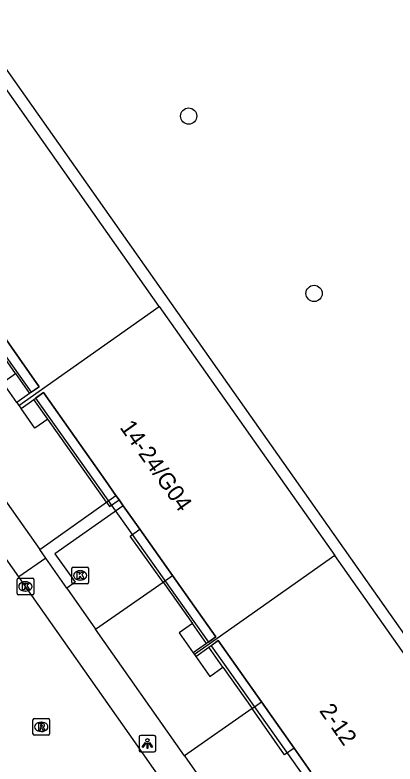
# Model space of a CAD drawing. Extents: x 159353 to 160616, y 385893 to 387321.
# Drawn here: x 160102.39 to 160125.32, y 387050.59 to 387095.74 of the extents above; entities that cross this region are included whole.
import ezdxf

# ---------------------------------------------------------------- set-up
doc = ezdxf.new("R2010")
doc.units = 0
for name, color, linetype in [('IMGEO_Boom', 7, 'Continuous'), ('IMGEO_Kolk', 7, 'Continuous'), ('IMGEO_Lichtpunt', 7, 'Continuous'), ('IMGEO_Pand', 7, 'Continuous'), ('IMGEO_Pand_nummerreeks', 7, 'Continuous'), ('IMGEO_Pand_overbouw', 7, 'Continuous'), ('IMGEO_Parkeervlak_open', 7, 'Continuous'), ('IMGEO_Rijbaan_lokaal_gesloten', 7, 'Continuous'), ('IMGEO_Rioolput', 7, 'Continuous'), ('IMGEO_Voetpad_open', 7, 'Continuous')]:
    doc.layers.add(name, color=color, linetype=linetype)

msp = doc.modelspace()

# ---------------------------------------------------------------- linework, layer by layer
at = {"layer": 'IMGEO_Boom'}
for centre in [(160112.865, 387089.644), (160120.432, 387078.956)]:
    msp.add_circle(centre, 0.489, dxfattribs=at)
at = {"layer": 'IMGEO_Kolk'}
for p, q in [((160105.822, 387061.531), (160105.822, 387062.383)), ((160105.897, 387062.457), (160106.749, 387062.457)), ((160106.31, 387062.237), (160106.335, 387062.237)), ((160106.823, 387062.383), (160106.823, 387061.531)), ((160102.516, 387060.87), (160102.516, 387061.722)), ((160102.591, 387061.796), (160103.443, 387061.796)), ((160103.517, 387061.722), (160103.517, 387060.87)), ((160103.004, 387061.576), (160103.029, 387061.576)), ((160106.749, 387061.457), (160105.897, 387061.457)), ((160106.333, 387061.677), (160106.308, 387061.677)), ((160103.027, 387061.016), (160103.002, 387061.016)), ((160103.443, 387060.796), (160102.591, 387060.796))]:
    msp.add_line(p, q, dxfattribs=at)
for points in [[(160105.822, 387061.531), (160105.822, 387062.383)], [(160105.897, 387062.457), (160106.749, 387062.457)], [(160106.823, 387062.383), (160106.823, 387061.531)], [(160102.516, 387060.87), (160102.516, 387061.722)], [(160102.591, 387061.796), (160103.443, 387061.796)], [(160103.517, 387061.722), (160103.517, 387060.87)], [(160106.143, 387062.157), (160106.266, 387062.157), (160106.266, 387062.006), (160106.396, 387062.157), (160106.56, 387062.157), (160106.414, 387062.006), (160106.567, 387061.757), (160106.415, 387061.757), (160106.33, 387061.921), (160106.266, 387061.854), (160106.266, 387061.757), (160106.143, 387061.757), (160106.143, 387062.157)], [(160102.837, 387061.496), (160102.96, 387061.496), (160102.96, 387061.345), (160103.09, 387061.496), (160103.254, 387061.496), (160103.108, 387061.345), (160103.261, 387061.096), (160103.109, 387061.096), (160103.024, 387061.26), (160102.96, 387061.193), (160102.96, 387061.096), (160102.837, 387061.096), (160102.837, 387061.496)], [(160106.749, 387061.457), (160105.897, 387061.457)], [(160103.443, 387060.796), (160102.591, 387060.796)]]:
    msp.add_lwpolyline(points, dxfattribs=at)
for centre, start, end in [((160105.899, 387062.381), 91.552, 178.448), ((160105.899, 387062.381), 91.552, 178.448), ((160106.747, 387062.381), 1.552, 88.448), ((160106.747, 387062.381), 1.552, 88.448), ((160102.593, 387061.72), 91.552, 178.448), ((160102.593, 387061.72), 91.552, 178.448), ((160103.441, 387061.72), 1.552, 88.448), ((160103.441, 387061.72), 1.552, 88.448), ((160105.899, 387061.533), 181.552, 268.448), ((160105.899, 387061.533), 181.552, 268.448), ((160106.747, 387061.533), 271.552, 358.448), ((160106.747, 387061.533), 271.552, 358.448), ((160102.593, 387060.872), 181.552, 268.448), ((160102.593, 387060.872), 181.552, 268.448), ((160103.441, 387060.872), 271.552, 358.448), ((160103.441, 387060.872), 271.552, 358.448)]:
    msp.add_arc(centre, 0.0765, start, end, dxfattribs=at)
for centre, major_axis, ratio, start_param, end_param in [((160106.309, 387061.957), (-0.387, 0.002), 0.722429, 4.712389, 7.853982), ((160106.334, 387061.957), (-0.39, 0.002), 0.717154, 1.570796, 4.712389), ((160103.003, 387061.296), (-0.387, 0.002), 0.722429, 4.712389, 7.853982), ((160103.028, 387061.296), (-0.39, 0.002), 0.717154, 1.570796, 4.712389)]:
    msp.add_ellipse(centre, major_axis=major_axis, ratio=ratio, start_param=start_param, end_param=end_param, dxfattribs=at)
at = {"layer": 'IMGEO_Lichtpunt'}
for p, q in [((160110.784, 387052.318), (160109.976, 387052.318)), ((160110.784, 387052.318), (160109.976, 387052.318)), ((160109.882, 387052.223), (160109.882, 387051.416)), ((160109.882, 387052.223), (160109.882, 387051.416)), ((160110.878, 387051.416), (160110.878, 387052.223)), ((160110.878, 387051.416), (160110.878, 387052.223)), ((160109.976, 387051.322), (160110.784, 387051.322)), ((160109.976, 387051.322), (160110.784, 387051.322))]:
    msp.add_line(p, q, dxfattribs=at)
for points in [[(160110.256, 387051.887), (160110.295, 387051.859), (160110.107, 387051.597), (160110.069, 387051.624), (160110.256, 387051.887)], [(160110.358, 387051.839), (160110.405, 387051.839), (160110.405, 387051.517), (160110.358, 387051.517), (160110.358, 387051.839)], [(160110.468, 387051.859), (160110.506, 387051.886), (160110.693, 387051.624), (160110.654, 387051.596), (160110.468, 387051.859)]]:
    msp.add_lwpolyline(points, dxfattribs=at)
msp.add_circle((160110.381, 387052.021), 0.0994, dxfattribs=at)
for centre, start, end in [((160109.976, 387052.223), 90, 180), ((160109.976, 387052.223), 90, 180), ((160110.784, 387052.223), 0, 90), ((160110.784, 387052.223), 0, 90), ((160109.976, 387051.416), 180, 270), ((160109.976, 387051.416), 180, 270), ((160110.784, 387051.416), 270, 0), ((160110.784, 387051.416), 270, 360)]:
    msp.add_arc(centre, 0.0946, start, end, dxfattribs=at)
at = {"layer": 'IMGEO_Pand'}
for points in [[(160111.091, 387078.177), (160100.494, 387093.204)], [(160099.455, 387079.567), (160103.838, 387073.331), (160103.265, 387072.929)], [(160102.622, 387072.205), (160111.091, 387078.177)], [(160111.091, 387078.177), (160121.685, 387063.154)], [(160103.265, 387072.929), (160102.491, 387072.386)], [(160102.754, 387072.023), (160103.523, 387072.571)], [(160103.523, 387072.571), (160104.101, 387072.984), (160107.843, 387067.676), (160108.474, 387066.785)], [(160102.491, 387072.386), (160102.622, 387072.205)], [(160102.622, 387072.205), (160102.754, 387072.023)], [(160108.474, 387066.785), (160108.668, 387066.511)], [(160108.668, 387066.511), (160108.923, 387066.152)], [(160108.923, 387066.152), (160109.919, 387064.746)], [(160109.919, 387064.746), (160111.899, 387061.953)], [(160121.685, 387063.154), (160113.219, 387057.183)], [(160123.883, 387042.001), (160132.951, 387048.375), (160132.779, 387048.621), (160132.214, 387048.224), (160121.685, 387063.154)], [(160111.899, 387061.953), (160114.512, 387058.265), (160113.941, 387057.86)], [(160113.941, 387057.86), (160113.141, 387057.294)], [(160114.081, 387057.626), (160114.654, 387058.029), (160117.259, 387054.332)], [(160113.141, 387057.294), (160113.219, 387057.183)], [(160113.297, 387057.073), (160114.081, 387057.626)], [(160113.219, 387057.183), (160113.297, 387057.073)], [(160117.259, 387054.332), (160119.222, 387051.545)], [(160119.222, 387051.545), (160120.217, 387050.133)]]:
    msp.add_lwpolyline(points, dxfattribs=at)
at = {"layer": 'IMGEO_Pand_overbouw'}
for points in [[(160093.479, 387088.068), (160092.935, 387087.695), (160103.368, 387073.001), (160103.838, 387073.331), (160099.455, 387079.567), (160099.267, 387079.833), (160099.025, 387080.178), (160098.029, 387081.596), (160096.073, 387084.378)], [(160104.101, 387072.984), (160103.623, 387072.642), (160114.06, 387057.944), (160114.512, 387058.265), (160111.899, 387061.953), (160109.919, 387064.746), (160108.923, 387066.152), (160108.668, 387066.511), (160108.474, 387066.785), (160107.843, 387067.676)], [(160114.654, 387058.029), (160114.218, 387057.722), (160124.704, 387042.954), (160125.084, 387043.224), (160120.663, 387049.499), (160120.46, 387049.788), (160120.217, 387050.133), (160119.222, 387051.545), (160117.259, 387054.332)]]:
    msp.add_lwpolyline(points, close=True, dxfattribs=at)
at = {"layer": 'IMGEO_Parkeervlak_open'}
msp.add_lwpolyline([(160103.886, 387063.53), (160107.901, 387066.379)], dxfattribs=at)
at = {"layer": 'IMGEO_Rijbaan_lokaal_gesloten'}
for points in [[(160102.618, 387061.874), (160092.875, 387075.699)], [(160114.248, 387045.342), (160113.688, 387046.152), (160109.272, 387052.418), (160103.016, 387061.295), (160102.618, 387061.874)]]:
    msp.add_lwpolyline(points, dxfattribs=at)
at = {"layer": 'IMGEO_Rioolput'}
for p, q in [((160103.473, 387052.406), (160103.473, 387053.258)), ((160103.548, 387053.332), (160104.4, 387053.332)), ((160104.474, 387053.258), (160104.474, 387052.406)), ((160103.961, 387053.112), (160103.986, 387053.112)), ((160104.4, 387052.332), (160103.548, 387052.332)), ((160103.984, 387052.552), (160103.959, 387052.552))]:
    msp.add_line(p, q, dxfattribs=at)
for points in [[(160103.473, 387052.406), (160103.473, 387053.258)], [(160103.548, 387053.332), (160104.4, 387053.332)], [(160104.474, 387053.258), (160104.474, 387052.406)], [(160104.062, 387053.03), (160103.81, 387053.032), (160103.81, 387052.632)], [(160103.81, 387052.632), (160103.934, 387052.632), (160103.934, 387052.794), (160103.945, 387052.794)], [(160103.988, 387052.951), (160103.934, 387052.951), (160103.934, 387052.87)], [(160103.934, 387052.87), (160103.986, 387052.87)], [(160103.992, 387052.765), (160104.063, 387052.632), (160104.203, 387052.632), (160104.138, 387052.758)], [(160104.4, 387052.332), (160103.548, 387052.332)]]:
    msp.add_lwpolyline(points, dxfattribs=at)
for centre, radius, start, end in [((160103.55, 387053.256), 0.0765, 91.552, 178.448), ((160103.55, 387053.256), 0.0765, 91.552, 178.448), ((160104.398, 387053.256), 0.0765, 1.552, 88.448), ((160104.398, 387053.256), 0.0765, 1.552, 88.448), ((160103.944, 387052.741), 0.0533, 26.0293, 88.6989), ((160103.97, 387053.059), 0.19, 274.7715, 282.9687), ((160103.994, 387052.855), 0.0964, 77.0061, 93.1865), ((160104.008, 387052.912), 0.0378, 276.6634, 79.6772), ((160104.061, 387052.92), 0.109, 350.3612, 89.416), ((160104.059, 387052.92), 0.112, 277.5842, 350.9817), ((160104.043, 387052.705), 0.108, 29.5134, 73.7905), ((160103.55, 387052.408), 0.0765, 181.552, 268.448), ((160103.55, 387052.408), 0.0765, 181.552, 268.448), ((160104.398, 387052.408), 0.0765, 271.552, 358.448), ((160104.398, 387052.408), 0.0765, 271.552, 358.448)]:
    msp.add_arc(centre, radius, start, end, dxfattribs=at)
for centre, major_axis, ratio, start_param, end_param in [((160103.96, 387052.832), (-0.387, 0.002), 0.722429, 4.712389, 7.853982), ((160103.985, 387052.832), (-0.39, 0.002), 0.717154, 1.570796, 4.712389)]:
    msp.add_ellipse(centre, major_axis=major_axis, ratio=ratio, start_param=start_param, end_param=end_param, dxfattribs=at)
at = {"layer": 'IMGEO_Voetpad_open'}
for points in [[(160090.541, 387108.532), (160131.066, 387051.05), (160143.067, 387059.509), (160128.801, 387079.691), (160144.435, 387090.75)], [(160102.421, 387074.132), (160098.892, 387079.16)], [(160094.872, 387076.259), (160103.886, 387063.53)], [(160102.491, 387072.386), (160101.65, 387073.596), (160102.421, 387074.132)], [(160102.421, 387074.132), (160103.265, 387072.929)], [(160104.371, 387071.372), (160103.523, 387072.571)], [(160104.371, 387071.372), (160103.594, 387070.826), (160102.754, 387072.023)], [(160107.901, 387066.379), (160104.371, 387071.372)], [(160107.901, 387066.379), (160108.474, 387066.785)], [(160107.901, 387066.379), (160108.094, 387066.106), (160108.668, 387066.511)], [(160108.923, 387066.152), (160104.788, 387063.257), (160106.027, 387061.547), (160105.513, 387061.181)], [(160111.319, 387061.549), (160109.34, 387064.335), (160109.919, 387064.746)], [(160104.256, 387063.002), (160103.886, 387063.53)], [(160104.256, 387063.002), (160102.618, 387061.874)], [(160105.513, 387061.181), (160104.256, 387063.002)], [(160111.319, 387061.549), (160111.899, 387061.953)], [(160107.25, 387058.714), (160111.319, 387061.549)], [(160111.319, 387061.549), (160113.09, 387059.057)], [(160105.513, 387061.181), (160107.25, 387058.714)], [(160113.09, 387059.057), (160112.295, 387058.499), (160113.141, 387057.294)], [(160113.941, 387057.86), (160113.09, 387059.057)], [(160112.616, 387051.092), (160107.25, 387058.714)], [(160114.932, 387056.422), (160114.081, 387057.626)], [(160113.297, 387057.073), (160114.138, 387055.868), (160114.932, 387056.422)], [(160114.932, 387056.422), (160116.689, 387053.934)], [(160116.689, 387053.934), (160117.259, 387054.332)], [(160116.689, 387053.934), (160112.616, 387051.092)], [(160119.222, 387051.545), (160118.657, 387051.147), (160116.689, 387053.934)], [(160112.616, 387051.092), (160114.351, 387048.614)]]:
    msp.add_lwpolyline(points, dxfattribs=at)

# ---------------------------------------------------------------- texts
at = {"layer": 'IMGEO_Pand_nummerreeks'}
for s, rotation, p in [('14-24/G04', 305.2724, (160108.676, 387070.88)), ('2-12', 305.1644, (160120.714, 387053.802))]:
    msp.add_text(s, height=1, rotation=rotation, dxfattribs=at).set_placement(p)

doc.saveas('drawing.dxf')
